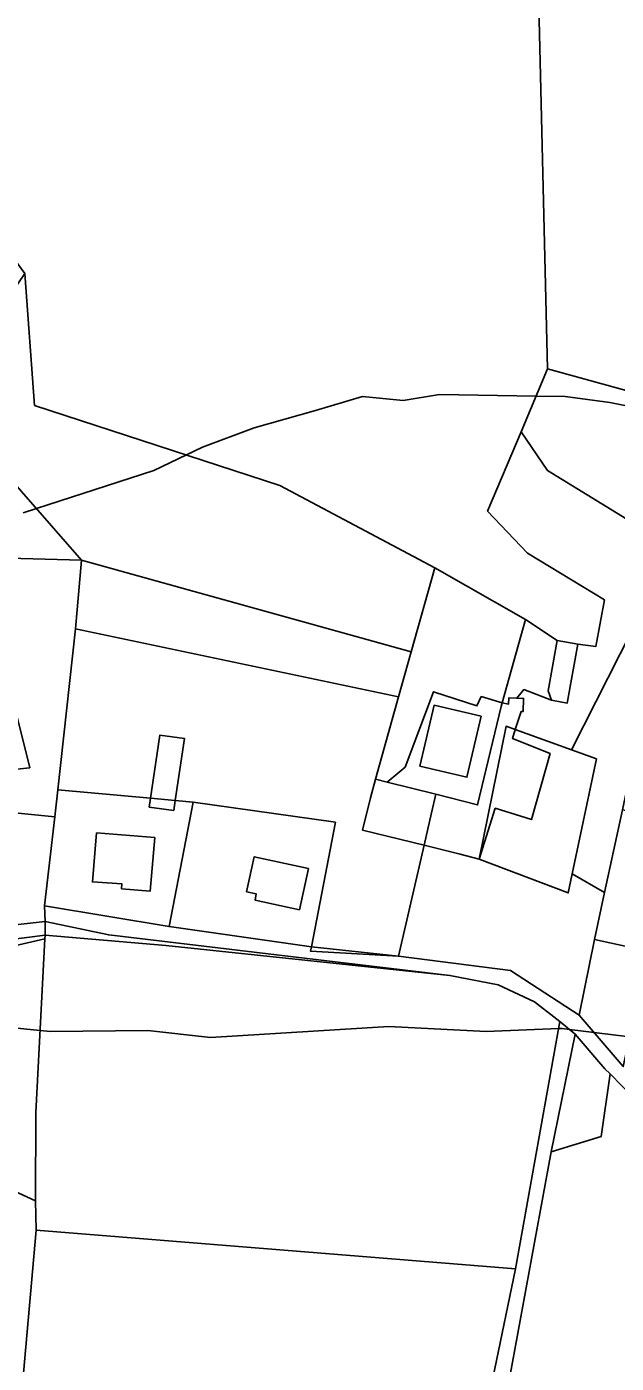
# Model space of a CAD drawing. Extents: x -477304 to -465429, y -1159113 to -1149210.
# Drawn here: x -472038.9 to -471915.2, y -1153377.4 to -1153096.8 of the extents above; entities that cross this region are included whole.
import ezdxf

# ---------------------------------------------------------------- set-up
doc = ezdxf.new("R2010")
doc.units = 0
for name, color, linetype in [('BPEJ_s', 7, 'Continuous'), ('orna_s', 7, 'Continuous'), ('ostatni_s', 7, 'Continuous'), ('PUPFL_s', 7, 'Continuous'), ('trav_porost_s', 7, 'Continuous'), ('zahrada_s', 7, 'Continuous')]:
    doc.layers.add(name, color=color, linetype=linetype)

msp = doc.modelspace()

# ---------------------------------------------------------------- linework, layer by layer
at = {"layer": 'BPEJ_s'}
for points in [[(-472039.62, -1153198.88), (-472036.85, -1153197.98), (-472027.13, -1153194.82), (-472012.21, -1153189.98), (-472005.38, -1153186.71), (-472002.01, -1153185.1), (-471991.17, -1153181.06), (-471978.32, -1153177.37), (-471968.42, -1153174.47), (-471959.92, -1153175.32), (-471952.27, -1153174.04), (-471932.02, -1153174.37), (-471925.91, -1153174.47), (-471916.56, -1153175.74), (-471904.66, -1153178.08)], [(-471904.66, -1153178.08), (-471916.56, -1153175.74), (-471925.91, -1153174.47), (-471932.02, -1153174.37), (-471952.27, -1153174.04), (-471959.92, -1153175.32), (-471968.42, -1153174.47), (-471978.32, -1153177.37), (-471991.17, -1153181.06), (-472002.01, -1153185.1), (-472005.38, -1153186.71), (-472012.21, -1153189.98), (-472027.13, -1153194.82), (-472036.85, -1153197.98), (-472039.62, -1153198.88)], [(-471912.41, -1153308.89), (-471919.86, -1153307.95), (-471925.04, -1153307.29), (-471926.55, -1153307.1), (-471927.29, -1153307.13), (-471942.49, -1153307.74), (-471962.9, -1153306.67), (-472000.31, -1153309.01), (-472013.48, -1153307.52), (-472033.89, -1153307.74), (-472036.05, -1153307.52), (-472049.29, -1153306.2)], [(-472049.29, -1153306.2), (-472036.05, -1153307.52), (-472033.89, -1153307.74), (-472013.48, -1153307.52), (-472000.31, -1153309.01), (-471962.9, -1153306.67), (-471942.49, -1153307.74), (-471927.29, -1153307.13), (-471926.55, -1153307.1), (-471925.04, -1153307.29), (-471919.86, -1153307.95), (-471912.41, -1153308.89)]]:
    msp.add_lwpolyline(points, dxfattribs=at)
at = {"layer": 'orna_s'}
for points in [[(-472008.01, -1153261.32), (-472007.71, -1153259.27), (-472003.97, -1153259.61), (-472009.01, -1153285.73), (-472035.15, -1153281.39), (-472033.01, -1153262.71), (-472032.36, -1153257.01), (-472012.91, -1153258.79), (-472013.18, -1153260.62)], [(-472024.23, -1153266.05), (-472025.09, -1153276.33), (-472018.91, -1153276.76), (-472018.98, -1153277.78), (-472012.95, -1153278.26), (-472012.04, -1153267.04)]]:
    msp.add_lwpolyline(points, close=True, dxfattribs=at)
at = {"layer": 'ostatni_s'}
for points in [[(-471933.83, -1153207.33), (-471942.19, -1153198.49), (-471935.19, -1153181.89), (-471929.66, -1153190.01), (-471906.82, -1153203.98), (-471903.47, -1153204.94), (-471904.17, -1153208.29), (-471924.61, -1153248.62), (-471936.4, -1153244.35), (-471935.19, -1153240.58), (-471934.76, -1153240.59), (-471934.67, -1153237.83), (-471936.07, -1153237.78), (-471934.57, -1153235.96), (-471928.8, -1153238.21), (-471925.48, -1153238.81), (-471923.26, -1153226.47), (-471919.47, -1153226.9), (-471917.7, -1153217.13)], [(-471925.48, -1153238.81), (-471928.8, -1153238.21), (-471929.49, -1153236.23), (-471927.6, -1153225.69), (-471923.26, -1153226.47)], [(-471944.29, -1153260.16), (-471953.07, -1153257.93), (-471963.25, -1153255.41), (-471959.51, -1153252.23), (-471953.55, -1153236.44), (-471944.46, -1153239.39), (-471943.54, -1153237.43), (-471939.16, -1153238.74), (-471939.39, -1153239.55)], [(-471939.39, -1153239.55), (-471939.16, -1153238.74), (-471937.8, -1153239.02), (-471937.76, -1153237.73), (-471936.07, -1153237.78), (-471934.67, -1153237.83), (-471934.76, -1153240.59), (-471935.19, -1153240.58), (-471936.4, -1153244.35), (-471938.31, -1153243.65), (-471943.95, -1153271.57), (-471947.97, -1153270.48), (-471955.54, -1153268.63), (-471953.98, -1153261.87), (-471953.07, -1153257.93), (-471944.29, -1153260.16)], [(-471946.54, -1153254.36), (-471956.41, -1153252.04), (-471953.43, -1153239.25), (-471943.58, -1153241.55)], [(-471956.41, -1153252.04), (-471946.54, -1153254.36), (-471943.58, -1153241.55), (-471953.43, -1153239.25)], [(-471937, -1153246.23), (-471929.1, -1153249.4), (-471933.01, -1153263.27), (-471940.61, -1153260.86), (-471943.95, -1153271.57), (-471938.31, -1153243.65), (-471936.4, -1153244.35)], [(-472010.93, -1153245.53), (-472005.81, -1153246.23), (-472007.71, -1153259.27), (-472012.91, -1153258.79)], [(-471968.43, -1153265.49), (-471966.78, -1153258.68), (-471965.75, -1153254.79), (-471963.25, -1153255.41), (-471953.07, -1153257.93), (-471953.98, -1153261.87), (-471955.54, -1153268.63)], [(-472008.01, -1153261.32), (-472013.18, -1153260.62), (-472012.91, -1153258.79), (-472007.71, -1153259.27)], [(-472033.01, -1153262.71), (-472035.15, -1153281.39), (-472035.04, -1153284.66), (-472045.74, -1153285.81), (-472053.77, -1153286.52), (-472053.94, -1153285.45), (-472059.73, -1153285.58), (-472062.67, -1153283.56), (-472051.87, -1153267.13), (-472051.27, -1153260.87)], [(-471886.12, -1153267.32), (-471891.95, -1153294.42), (-471904.6, -1153291.73), (-471908.55, -1153290.86), (-471919.78, -1153288.45), (-471917.66, -1153278.59), (-471913.91, -1153261.19)], [(-472012.04, -1153267.04), (-472012.95, -1153278.26), (-472018.98, -1153277.78), (-472018.91, -1153276.76), (-472025.09, -1153276.33), (-472024.23, -1153266.05)], [(-471990.72, -1153278.87), (-471992.77, -1153278.42), (-471991.16, -1153271.04), (-471979.78, -1153273.53), (-471981.66, -1153282.17), (-471990.99, -1153280.14)], [(-472046.09, -1153288.92), (-472048.96, -1153289.19), (-472056.93, -1153289.93), (-472090.01, -1153295.74), (-472114.62, -1153297.64), (-472123.94, -1153301.42), (-472132.61, -1153315.55), (-472135.85, -1153322.32), (-472140.39, -1153331.81), (-472151.28, -1153343.22), (-472153, -1153341.71), (-472155.26, -1153339.65), (-472145.33, -1153326.3), (-472135.12, -1153309.54), (-472134.78, -1153302.98), (-472126.45, -1153295.62), (-472108.5, -1153293.12), (-472087.52, -1153290.82), (-472084.97, -1153290.5), (-472056.36, -1153286.9), (-472053.77, -1153286.52), (-472045.74, -1153285.81), (-472035.04, -1153284.66), (-472035.01, -1153287.52)], [(-471950.09, -1153295.97), (-472009.67, -1153289.69), (-472035.01, -1153287.52), (-472035.04, -1153284.66), (-472021.68, -1153287.48)], [(-471979.16, -1153289.94), (-471960.91, -1153291.95), (-471979.37, -1153290.87)], [(-471944.64, -1153418.78), (-471945.26, -1153422.17), (-471949.54, -1153421.33), (-471936.35, -1153357.54), (-471927.02, -1153305.64), (-471923.82, -1153308.31), (-471928.89, -1153333.01), (-471939.37, -1153390.08)]]:
    msp.add_lwpolyline(points, close=True, dxfattribs=at)
msp.add_lwpolyline([(-471911.57, -1153321.64), (-471916.52, -1153316.64), (-471917.58, -1153315.57), (-471923.82, -1153308.31), (-471927.02, -1153305.64), (-471932.35, -1153301.53), (-471939.97, -1153297.96), (-471950.09, -1153295.97), (-472021.68, -1153287.48), (-472035.04, -1153284.66), (-472035.15, -1153281.39), (-472009.01, -1153285.73), (-471979.16, -1153289.94), (-471979.37, -1153290.87), (-471960.91, -1153291.95), (-471937.39, -1153294.91), (-471922.97, -1153304.32), (-471913.74, -1153315.09)], dxfattribs=at)
at = {"layer": 'PUPFL_s'}
for points in [[(-471929.62, -1153168.67), (-471931.66, -1153083.65), (-471903.59, -1153082.83), (-471901.49, -1153176.39)], [(-471929.62, -1153168.67), (-471901.49, -1153176.39), (-471906.82, -1153203.98), (-471929.66, -1153190.01), (-471935.19, -1153181.89)], [(-472042.64, -1153197.01), (-472102.37, -1153194.66), (-472103.71, -1153172.08), (-472093.13, -1153173.4), (-472076.63, -1153175.77), (-472046.32, -1153187.19), (-472027.37, -1153208.77), (-472042.64, -1153208.39)]]:
    msp.add_lwpolyline(points, close=True, dxfattribs=at)
at = {"layer": 'trav_porost_s'}
for points in [[(-472037.23, -1153176.33), (-472039.31, -1153148.66), (-472045.62, -1153140.01), (-472042.96, -1153127.43), (-472121.74, -1153123.88), (-472148.64, -1153122.47), (-472126.35, -1153104.62), (-472118.41, -1153088.65), (-472108.74, -1153069.2), (-472107.23, -1153065.78), (-472025.06, -1153084.11), (-471931.66, -1153083.65), (-471929.62, -1153168.67), (-471935.19, -1153181.89), (-471942.19, -1153198.49), (-471933.83, -1153207.33), (-471917.7, -1153217.13), (-471919.47, -1153226.9), (-471923.26, -1153226.47), (-471927.6, -1153225.69), (-471934.26, -1153221.29), (-471953.26, -1153210.41), (-471985.75, -1153193.11)], [(-471953.26, -1153210.41), (-471958.22, -1153228.05), (-472027.37, -1153208.77), (-472046.32, -1153187.19), (-472076.63, -1153175.77), (-472042.05, -1153176), (-472043.8, -1153155.34), (-472039.31, -1153148.66), (-472037.23, -1153176.33), (-471985.75, -1153193.11)], [(-471958.22, -1153228.05), (-471960.88, -1153237.51), (-472028.68, -1153223.25), (-472027.37, -1153208.77)], [(-471953.26, -1153210.41), (-471934.26, -1153221.29), (-471939.16, -1153238.74), (-471943.54, -1153237.43), (-471944.46, -1153239.39), (-471953.55, -1153236.44), (-471959.51, -1153252.23), (-471963.25, -1153255.41), (-471965.75, -1153254.79), (-471960.88, -1153237.51), (-471958.22, -1153228.05)], [(-471927.6, -1153225.69), (-471929.49, -1153236.23), (-471928.8, -1153238.21), (-471934.57, -1153235.96), (-471936.07, -1153237.78), (-471937.76, -1153237.73), (-471937.8, -1153239.02), (-471939.16, -1153238.74), (-471934.26, -1153221.29)], [(-472005.81, -1153246.23), (-472010.93, -1153245.53), (-472012.91, -1153258.79), (-472032.36, -1153257.01), (-472028.68, -1153223.25), (-471960.88, -1153237.51), (-471965.75, -1153254.79), (-471966.78, -1153258.68), (-471968.43, -1153265.49), (-471955.54, -1153268.63), (-471960.91, -1153291.95), (-471979.16, -1153289.94), (-471974.12, -1153263.82), (-472003.97, -1153259.61), (-472007.71, -1153259.27)], [(-472073.12, -1153256.02), (-472077.01, -1153238.91), (-472042.47, -1153235.28), (-472038.23, -1153252.39)], [(-472077.01, -1153238.91), (-472073.12, -1153256.02), (-472038.23, -1153252.39), (-472042.47, -1153235.28)], [(-471979.16, -1153289.94), (-472009.01, -1153285.73), (-472003.97, -1153259.61), (-471974.12, -1153263.82)], [(-471979.78, -1153273.53), (-471991.16, -1153271.04), (-471992.77, -1153278.42), (-471990.72, -1153278.87), (-471990.99, -1153280.14), (-471981.66, -1153282.17)], [(-472054.9, -1153335.07), (-472049.74, -1153335.76), (-472049.07, -1153291.51), (-472035.05, -1153288.27), (-472036.94, -1153324.76), (-472037.02, -1153343.31)], [(-472046.09, -1153288.92), (-472035.01, -1153287.52), (-472035.05, -1153288.27), (-472049.07, -1153291.51), (-472048.96, -1153289.19)], [(-471939.97, -1153297.96), (-471932.35, -1153301.53), (-471927.02, -1153305.64), (-471936.35, -1153357.54), (-472036.92, -1153349.44), (-472037.02, -1153343.31), (-472036.94, -1153324.76), (-472035.05, -1153288.27), (-472035.01, -1153287.52), (-472009.67, -1153289.69), (-471950.09, -1153295.97)], [(-471908.55, -1153290.86), (-471913.74, -1153315.09), (-471922.97, -1153304.32), (-471919.78, -1153288.45)], [(-472040.28, -1153387.33), (-472043.63, -1153404.63), (-472061.23, -1153397.43), (-472085.17, -1153386.42), (-472098.17, -1153377.69), (-472113.83, -1153365.37), (-472128.86, -1153343.24), (-472122.45, -1153343.01), (-472132.61, -1153315.55), (-472123.94, -1153301.42), (-472114.62, -1153297.64), (-472102.72, -1153306.81), (-472073.58, -1153324.7), (-472054.9, -1153335.07), (-472037.02, -1153343.31), (-472036.92, -1153349.44)], [(-471928.89, -1153333.01), (-471923.82, -1153308.31), (-471917.58, -1153315.57), (-471916.52, -1153316.64), (-471918.37, -1153329.77)], [(-471912.97, -1153420.43), (-471916.85, -1153406.22), (-471939.37, -1153390.08), (-471928.89, -1153333.01), (-471918.37, -1153329.77), (-471916.52, -1153316.64), (-471911.57, -1153321.64), (-471904.01, -1153327.22), (-471881.08, -1153340.44), (-471871.01, -1153348.92), (-471819.33, -1153366.05), (-471832.54, -1153391.52), (-471844.98, -1153420.64), (-471854.05, -1153426.22), (-471892.06, -1153411.81), (-471899.76, -1153413.52)], [(-471961.14, -1153419.39), (-471961.3, -1153413.96), (-471978, -1153411.33), (-472013.96, -1153410.3), (-472040.53, -1153408.24), (-472044.23, -1153407.75), (-472043.63, -1153404.63), (-472040.28, -1153387.33), (-472036.92, -1153349.44), (-471936.35, -1153357.54), (-471949.54, -1153421.33)]]:
    msp.add_lwpolyline(points, close=True, dxfattribs=at)
msp.add_lwpolyline([(-472042.64, -1153208.39), (-472027.37, -1153208.77), (-472028.68, -1153223.25), (-472032.36, -1153257.01), (-472033.01, -1153262.71), (-472051.27, -1153260.87)], dxfattribs=at)
at = {"layer": 'zahrada_s'}
for points in [[(-471919.39, -1153250.52), (-471924.61, -1153248.62), (-471904.17, -1153208.29), (-471906.37, -1153220.87), (-471911.06, -1153247.63), (-471913.91, -1153261.19), (-471917.66, -1153278.59), (-471924.46, -1153274.66)], [(-471929.1, -1153249.4), (-471937, -1153246.23), (-471936.4, -1153244.35), (-471924.61, -1153248.62), (-471919.39, -1153250.52), (-471924.46, -1153274.66), (-471925.3, -1153278.66), (-471943.95, -1153271.57), (-471940.61, -1153260.86), (-471933.01, -1153263.27)], [(-471947.97, -1153270.48), (-471943.95, -1153271.57), (-471925.3, -1153278.66), (-471924.46, -1153274.66), (-471917.66, -1153278.59), (-471919.78, -1153288.45), (-471922.97, -1153304.32), (-471937.39, -1153294.91), (-471960.91, -1153291.95), (-471955.54, -1153268.63)]]:
    msp.add_lwpolyline(points, close=True, dxfattribs=at)

doc.saveas('drawing.dxf')
